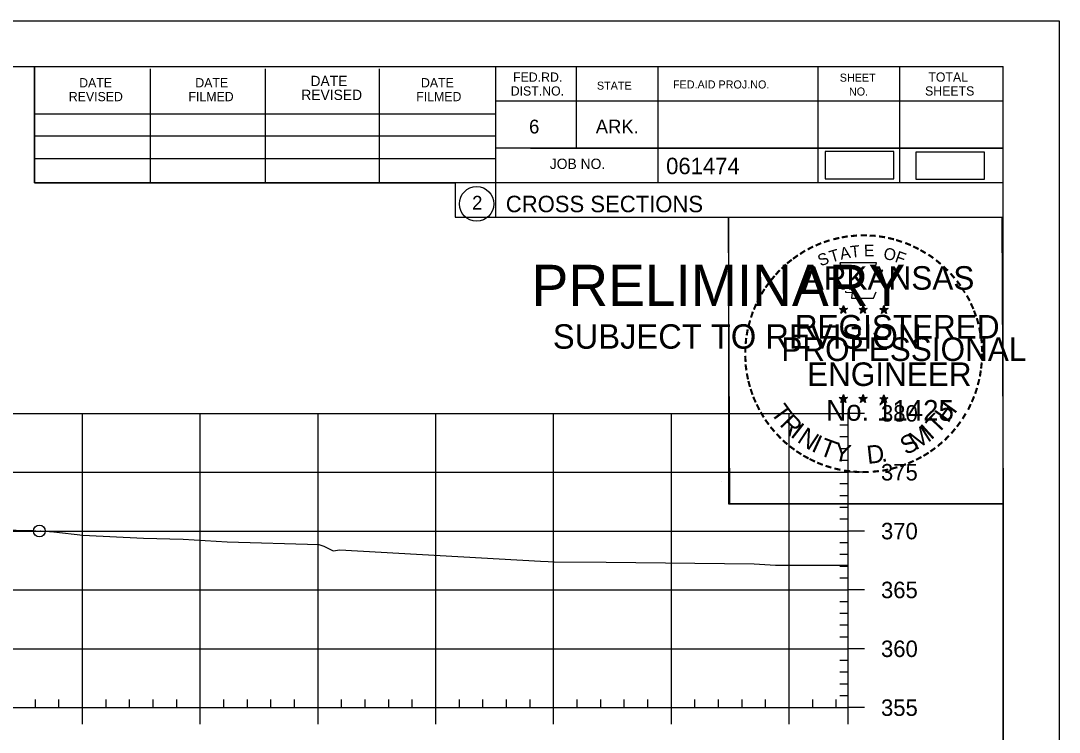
# Model space of a CAD drawing. Extents: x 1359801 to 1362404, y 372415 to 374228.
# Drawn here: x 1360662.3 to 1360750.5, y 373740.8 to 373801.3 of the extents above; entities that cross this region are included whole.
import ezdxf

# ---------------------------------------------------------------- set-up
doc = ezdxf.new("R2010")
doc.units = 0
for name, color, linetype in [('S_DRG_PT_SYM', 7, 'Continuous'), ('S_MAILBOX', 7, 'Continuous'), ('S_PRIMARY_CTL', 7, 'Continuous'), ('S_PRIMARY_CTL_ANNOT', 7, 'Continuous'), ('S_SHOULDER', 7, 'Continuous'), ('S_TELEPHONE_UTILITIES', 7, 'Continuous'), ('S_UNDERGROUND_CABLE', 7, 'Continuous'), ('S_UTL_PT_SYM', 7, 'Continuous'), ('S_WATER_UTILITIES', 7, 'Continuous')]:
    doc.layers.add(name, color=color, linetype=linetype)

msp = doc.modelspace()

# ---------------------------------------------------------------- linework, layer by layer
at = {"layer": 'S_DRG_PT_SYM'}
msp.add_lwpolyline([(1360660.509, 373758.029), (1360663.28, 373757.985), (1360663.874, 373757.942), (1360663.961, 373757.951), (1360665.099, 373757.861), (1360667.569, 373757.575), (1360672.713, 373757.338), (1360676.089, 373757.247), (1360679.811, 373757.024), (1360687.606, 373756.806), (1360688.025, 373756.643), (1360688.824, 373756.265), (1360689.388, 373756.354), (1360706.411, 373755.386), (1360707.068, 373755.351), (1360707.588, 373755.326), (1360711.981, 373755.288), (1360724.566, 373755.16), (1360726.376, 373755.044), (1360732.53, 373755.042)], dxfattribs=at)
at = {"layer": 'S_MAILBOX'}
for p, q in [((1360442.53, 373767.936), (1360732.53, 373767.936)), ((1360667.53, 373742.936), (1360667.53, 373767.936)), ((1360677.53, 373742.936), (1360677.53, 373767.936)), ((1360687.53, 373742.936), (1360687.53, 373767.936)), ((1360697.53, 373742.936), (1360697.53, 373767.936)), ((1360707.53, 373742.936), (1360707.53, 373767.936)), ((1360717.53, 373742.936), (1360717.53, 373767.936)), ((1360727.53, 373742.936), (1360727.53, 373767.936)), ((1360732.53, 373742.936), (1360732.53, 373767.936)), ((1360442.53, 373762.936), (1360732.53, 373762.936)), ((1360442.53, 373757.936), (1360732.53, 373757.936)), ((1360442.53, 373752.936), (1360732.53, 373752.936)), ((1360442.53, 373747.936), (1360732.53, 373747.936)), ((1360442.53, 373742.936), (1360732.53, 373742.936))]:
    msp.add_line(p, q, dxfattribs=at)
at = {"layer": 'S_SHOULDER'}
for p, q in [((1360417.129, 373801.29), (1360750.463, 373801.29)), ((1360721.745, 373762.14), (1360721.745, 373762.14))]:
    msp.add_line(p, q, dxfattribs=at)
for points in [[(1360417.123, 373801.29), (1360750.463, 373801.29), (1360750.463, 373587.953), (1360417.123, 373587.953)], [(1360663.45, 373797.396), (1360663.45, 373787.516), (1360699.182, 373787.516), (1360699.182, 373784.596), (1360722.382, 373784.596), (1360722.382, 373760.263), (1360745.71, 373760.263), (1360745.71, 373591.936), (1360429.53, 373591.936), (1360429.53, 373797.396)], [(1360722.382, 373784.596), (1360745.59, 373784.596), (1360745.71, 373760.263), (1360722.502, 373760.263)]]:
    msp.add_lwpolyline(points, close=True, dxfattribs=at)
msp.add_circle((1360663.874, 373757.942), 0.5, dxfattribs=at)
at = {"layer": 'S_TELEPHONE_UTILITIES'}
for p, q in [((1360731.795, 373776.851), (1360732.144, 373776.74)), ((1360731.795, 373776.851), (1360732.048, 373776.806)), ((1360731.795, 373776.851), (1360732.032, 373776.729)), ((1360731.928, 373776.443), (1360732.144, 373776.74)), ((1360731.928, 373776.443), (1360732.054, 373776.687)), ((1360731.928, 373776.443), (1360732.142, 373776.66)), ((1360732.144, 373777.105), (1360732.103, 373776.853)), ((1360732.357, 373776.443), (1360732.142, 373776.657)), ((1360732.144, 373776.74), (1360732.144, 373777.105)), ((1360732.144, 373777.105), (1360732.193, 373776.855)), ((1360732.491, 373776.851), (1360732.144, 373776.74)), ((1360732.357, 373776.443), (1360732.144, 373776.74)), ((1360732.491, 373776.851), (1360732.205, 373776.802)), ((1360732.357, 373776.443), (1360732.22, 373776.734)), ((1360732.491, 373776.851), (1360732.287, 373776.749)), ((1360733.465, 373776.851), (1360733.814, 373776.74)), ((1360733.465, 373776.851), (1360733.718, 373776.806)), ((1360733.465, 373776.851), (1360733.702, 373776.729)), ((1360733.598, 373776.443), (1360733.814, 373776.74)), ((1360733.598, 373776.443), (1360733.724, 373776.687)), ((1360733.598, 373776.443), (1360733.812, 373776.66)), ((1360733.814, 373777.105), (1360733.773, 373776.853)), ((1360734.027, 373776.443), (1360733.812, 373776.657)), ((1360733.814, 373776.74), (1360733.814, 373777.105)), ((1360733.814, 373777.105), (1360733.863, 373776.855)), ((1360734.161, 373776.851), (1360733.814, 373776.74)), ((1360734.027, 373776.443), (1360733.814, 373776.74)), ((1360734.161, 373776.851), (1360733.875, 373776.802)), ((1360734.027, 373776.443), (1360733.89, 373776.734)), ((1360734.161, 373776.851), (1360733.957, 373776.749)), ((1360735.229, 373776.839), (1360735.578, 373776.728)), ((1360735.229, 373776.839), (1360735.482, 373776.794)), ((1360735.229, 373776.839), (1360735.466, 373776.717)), ((1360735.362, 373776.431), (1360735.578, 373776.728)), ((1360735.362, 373776.431), (1360735.488, 373776.675)), ((1360735.362, 373776.431), (1360735.576, 373776.648)), ((1360735.578, 373777.093), (1360735.537, 373776.841)), ((1360735.791, 373776.431), (1360735.576, 373776.645)), ((1360735.578, 373776.728), (1360735.578, 373777.093)), ((1360735.578, 373777.093), (1360735.627, 373776.843)), ((1360735.925, 373776.839), (1360735.578, 373776.728)), ((1360735.791, 373776.431), (1360735.578, 373776.728)), ((1360735.925, 373776.839), (1360735.639, 373776.79)), ((1360735.791, 373776.431), (1360735.654, 373776.722)), ((1360735.925, 373776.839), (1360735.721, 373776.737)), ((1360732.14, 373769.532), (1360732.099, 373769.28)), ((1360732.14, 373769.167), (1360732.14, 373769.532)), ((1360732.14, 373769.532), (1360732.189, 373769.282)), ((1360733.809, 373769.532), (1360733.768, 373769.28)), ((1360733.809, 373769.167), (1360733.809, 373769.532)), ((1360733.809, 373769.532), (1360733.858, 373769.282)), ((1360735.576, 373769.522), (1360735.535, 373769.27)), ((1360735.576, 373769.157), (1360735.576, 373769.522)), ((1360735.576, 373769.522), (1360735.625, 373769.272)), ((1360731.791, 373769.278), (1360732.14, 373769.167)), ((1360731.791, 373769.278), (1360732.044, 373769.233)), ((1360731.791, 373769.278), (1360732.028, 373769.156)), ((1360731.924, 373768.87), (1360732.14, 373769.167)), ((1360731.924, 373768.87), (1360732.05, 373769.114)), ((1360731.924, 373768.87), (1360732.138, 373769.087)), ((1360732.353, 373768.87), (1360732.138, 373769.084)), ((1360732.487, 373769.278), (1360732.14, 373769.167)), ((1360732.353, 373768.87), (1360732.14, 373769.167)), ((1360732.487, 373769.278), (1360732.201, 373769.229)), ((1360732.353, 373768.87), (1360732.216, 373769.161)), ((1360732.487, 373769.278), (1360732.283, 373769.176)), ((1360733.46, 373769.278), (1360733.809, 373769.167)), ((1360733.46, 373769.278), (1360733.713, 373769.233)), ((1360733.46, 373769.278), (1360733.697, 373769.156)), ((1360733.593, 373768.87), (1360733.809, 373769.167)), ((1360733.593, 373768.87), (1360733.719, 373769.114)), ((1360733.593, 373768.87), (1360733.807, 373769.087)), ((1360734.022, 373768.87), (1360733.807, 373769.084)), ((1360734.156, 373769.278), (1360733.809, 373769.167)), ((1360734.022, 373768.87), (1360733.809, 373769.167)), ((1360734.156, 373769.278), (1360733.87, 373769.229)), ((1360734.022, 373768.87), (1360733.885, 373769.161)), ((1360734.156, 373769.278), (1360733.952, 373769.176)), ((1360735.227, 373769.268), (1360735.576, 373769.157)), ((1360735.227, 373769.268), (1360735.48, 373769.223)), ((1360735.227, 373769.268), (1360735.464, 373769.146)), ((1360735.36, 373768.86), (1360735.576, 373769.157)), ((1360735.36, 373768.86), (1360735.486, 373769.104)), ((1360735.36, 373768.86), (1360735.574, 373769.077)), ((1360735.789, 373768.86), (1360735.574, 373769.074)), ((1360735.923, 373769.268), (1360735.576, 373769.157)), ((1360735.789, 373768.86), (1360735.576, 373769.157)), ((1360735.923, 373769.268), (1360735.637, 373769.219)), ((1360735.789, 373768.86), (1360735.652, 373769.151)), ((1360735.923, 373769.268), (1360735.719, 373769.166))]:
    msp.add_line(p, q, dxfattribs=at)
for points in [[(1360731.836, 373780.729), (1360732.105, 373779.902)], [(1360735.347, 373779.807), (1360735.489, 373780.091), (1360734.804, 373780.067), (1360734.952, 373780.729), (1360731.836, 373780.729)], [(1360732.328, 373778.306), (1360732.328, 373778.219), (1360732.891, 373778.2), (1360732.837, 373777.727), (1360734.707, 373777.727), (1360734.908, 373778.263)], [(1360732.144, 373777.105), (1360732.357, 373776.443), (1360731.795, 373776.851), (1360732.491, 373776.851), (1360731.928, 373776.443), (1360732.144, 373777.105)], [(1360733.814, 373777.105), (1360734.027, 373776.443), (1360733.465, 373776.851), (1360734.161, 373776.851), (1360733.598, 373776.443), (1360733.814, 373777.105)], [(1360735.578, 373777.093), (1360735.791, 373776.431), (1360735.229, 373776.839), (1360735.925, 373776.839), (1360735.362, 373776.431), (1360735.578, 373777.093)], [(1360732.14, 373769.532), (1360732.353, 373768.87), (1360731.791, 373769.278), (1360732.487, 373769.278), (1360731.924, 373768.87), (1360732.14, 373769.532)], [(1360733.809, 373769.532), (1360734.022, 373768.87), (1360733.46, 373769.278), (1360734.156, 373769.278), (1360733.593, 373768.87), (1360733.809, 373769.532)], [(1360735.576, 373769.522), (1360735.789, 373768.86), (1360735.227, 373769.268), (1360735.923, 373769.268), (1360735.36, 373768.86), (1360735.576, 373769.522)]]:
    msp.add_lwpolyline(points, dxfattribs=at)
for centre, radius in [((1360732.143, 373776.739), 0.172), ((1360732.143, 373776.739), 0.145), ((1360732.143, 373776.739), 0.116), ((1360732.143, 373776.739), 0.0991), ((1360732.143, 373776.739), 0.0747), ((1360732.143, 373776.739), 0.0495), ((1360732.143, 373776.739), 0.0296), ((1360733.813, 373776.739), 0.172), ((1360733.813, 373776.739), 0.145), ((1360733.813, 373776.739), 0.116), ((1360733.813, 373776.739), 0.0991), ((1360733.813, 373776.739), 0.0747), ((1360733.813, 373776.739), 0.0495), ((1360733.813, 373776.739), 0.0296), ((1360735.577, 373776.727), 0.172), ((1360735.577, 373776.727), 0.145), ((1360735.577, 373776.727), 0.116), ((1360735.577, 373776.727), 0.0991), ((1360735.577, 373776.727), 0.0747), ((1360735.577, 373776.727), 0.0495), ((1360735.577, 373776.727), 0.0296), ((1360732.139, 373769.166), 0.172), ((1360732.139, 373769.166), 0.145), ((1360733.808, 373769.166), 0.172), ((1360733.808, 373769.166), 0.145), ((1360735.575, 373769.156), 0.172), ((1360732.139, 373769.166), 0.116), ((1360732.139, 373769.166), 0.0991), ((1360732.139, 373769.166), 0.0747), ((1360732.139, 373769.166), 0.0495), ((1360732.139, 373769.166), 0.0296), ((1360733.808, 373769.166), 0.116), ((1360733.808, 373769.166), 0.0991), ((1360733.808, 373769.166), 0.0747), ((1360733.808, 373769.166), 0.0495), ((1360733.808, 373769.166), 0.0296), ((1360735.575, 373769.156), 0.145), ((1360735.575, 373769.156), 0.116), ((1360735.575, 373769.156), 0.0991), ((1360735.575, 373769.156), 0.0747), ((1360735.575, 373769.156), 0.0495), ((1360735.575, 373769.156), 0.0296)]:
    msp.add_circle(centre, radius, dxfattribs=at)
at = {"layer": 'S_UNDERGROUND_CABLE'}
for points in [[(1360730.588, 373787.865), (1360736.421, 373787.865), (1360736.421, 373790.176), (1360730.588, 373790.176)], [(1360738.289, 373787.82), (1360744.122, 373787.82), (1360744.122, 373790.13), (1360738.289, 373790.13)]]:
    msp.add_lwpolyline(points, close=True, dxfattribs=at)
at = {"layer": 'S_UTL_PT_SYM'}
for p, q in [((1360429.53, 373797.396), (1360745.71, 373797.396)), ((1360663.45, 373787.516), (1360663.45, 373797.396)), ((1360673.31, 373787.516), (1360673.31, 373797.196)), ((1360683.07, 373787.516), (1360683.07, 373797.196)), ((1360692.75, 373787.516), (1360692.75, 373797.196)), ((1360702.61, 373797.396), (1360702.61, 373784.596)), ((1360709.45, 373797.396), (1360709.45, 373790.456)), ((1360716.39, 373797.396), (1360716.39, 373787.516)), ((1360729.97, 373797.396), (1360729.97, 373787.516)), ((1360736.91, 373797.396), (1360736.91, 373787.516)), ((1360745.71, 373591.936), (1360745.71, 373797.396)), ((1360745.71, 373794.456), (1360702.61, 373794.456)), ((1360745.71, 373794.476), (1360745.71, 373794.476)), ((1360663.45, 373793.376), (1360702.61, 373793.376)), ((1360663.45, 373791.516), (1360702.61, 373791.516)), ((1360745.71, 373790.456), (1360702.61, 373790.456)), ((1360705.57, 373790.456), (1360745.71, 373790.456)), ((1360663.45, 373787.516), (1360663.45, 373789.576)), ((1360663.45, 373789.576), (1360702.61, 373789.576)), ((1360745.71, 373787.516), (1360663.45, 373787.516)), ((1360702.61, 373784.596), (1360745.71, 373784.596))]:
    msp.add_line(p, q, dxfattribs=at)
msp.add_circle((1360700.997, 373785.731), 1.467, dxfattribs=at)
at = {"layer": 'S_WATER_UTILITIES'}
for p, q in [((1360732.53, 373742.936), (1360732.53, 373767.936)), ((1360733.93, 373767.936), (1360732.53, 373767.936)), ((1360732.53, 373766.936), (1360731.83, 373766.936)), ((1360732.53, 373765.936), (1360731.83, 373765.936)), ((1360732.53, 373764.936), (1360731.83, 373764.936)), ((1360732.53, 373763.936), (1360731.83, 373763.936)), ((1360733.93, 373762.936), (1360732.53, 373762.936)), ((1360732.53, 373761.936), (1360731.83, 373761.936)), ((1360732.53, 373760.936), (1360731.83, 373760.936)), ((1360732.53, 373759.936), (1360731.83, 373759.936)), ((1360732.53, 373758.936), (1360731.83, 373758.936)), ((1360733.93, 373757.936), (1360732.53, 373757.936)), ((1360732.53, 373756.936), (1360731.83, 373756.936)), ((1360732.53, 373755.936), (1360731.83, 373755.936)), ((1360732.53, 373754.936), (1360731.83, 373754.936)), ((1360732.53, 373753.936), (1360731.83, 373753.936)), ((1360733.93, 373752.936), (1360732.53, 373752.936)), ((1360732.53, 373751.936), (1360731.83, 373751.936)), ((1360732.53, 373750.936), (1360731.83, 373750.936)), ((1360732.53, 373749.936), (1360731.83, 373749.936)), ((1360732.53, 373748.936), (1360731.83, 373748.936)), ((1360733.93, 373747.936), (1360732.53, 373747.936)), ((1360732.53, 373746.936), (1360731.83, 373746.936)), ((1360732.53, 373745.936), (1360731.83, 373745.936)), ((1360732.53, 373744.936), (1360731.83, 373744.936)), ((1360732.53, 373743.936), (1360731.83, 373743.936)), ((1360442.53, 373742.936), (1360732.53, 373742.936)), ((1360663.53, 373742.936), (1360663.53, 373743.636)), ((1360665.53, 373742.936), (1360665.53, 373743.636)), ((1360667.53, 373741.536), (1360667.53, 373742.936)), ((1360669.53, 373742.936), (1360669.53, 373743.636)), ((1360671.53, 373742.936), (1360671.53, 373743.636)), ((1360673.53, 373742.936), (1360673.53, 373743.636)), ((1360675.53, 373742.936), (1360675.53, 373743.636)), ((1360677.53, 373741.536), (1360677.53, 373742.936)), ((1360679.53, 373742.936), (1360679.53, 373743.636)), ((1360681.53, 373742.936), (1360681.53, 373743.636)), ((1360683.53, 373742.936), (1360683.53, 373743.636)), ((1360685.53, 373742.936), (1360685.53, 373743.636)), ((1360687.53, 373741.536), (1360687.53, 373742.936)), ((1360689.53, 373742.936), (1360689.53, 373743.636)), ((1360691.53, 373742.936), (1360691.53, 373743.636)), ((1360693.53, 373742.936), (1360693.53, 373743.636)), ((1360695.53, 373742.936), (1360695.53, 373743.636)), ((1360697.53, 373741.536), (1360697.53, 373742.936)), ((1360699.53, 373742.936), (1360699.53, 373743.636)), ((1360701.53, 373742.936), (1360701.53, 373743.636)), ((1360703.53, 373742.936), (1360703.53, 373743.636)), ((1360705.53, 373742.936), (1360705.53, 373743.636)), ((1360707.53, 373741.536), (1360707.53, 373742.936)), ((1360709.53, 373742.936), (1360709.53, 373743.636)), ((1360711.53, 373742.936), (1360711.53, 373743.636)), ((1360713.53, 373742.936), (1360713.53, 373743.636)), ((1360715.53, 373742.936), (1360715.53, 373743.636)), ((1360717.53, 373741.536), (1360717.53, 373742.936)), ((1360719.53, 373742.936), (1360719.53, 373743.636)), ((1360721.53, 373742.936), (1360721.53, 373743.636)), ((1360723.53, 373742.936), (1360723.53, 373743.636)), ((1360725.53, 373742.936), (1360725.53, 373743.636)), ((1360727.53, 373741.536), (1360727.53, 373742.936)), ((1360729.53, 373742.936), (1360729.53, 373743.636)), ((1360731.53, 373742.936), (1360731.53, 373743.636)), ((1360732.53, 373741.536), (1360732.53, 373742.936)), ((1360733.93, 373742.936), (1360732.53, 373742.936))]:
    msp.add_line(p, q, dxfattribs=at)

# ---------------------------------------------------------------- texts
at = {"layer": 'S_PRIMARY_CTL'}
for s, p in [('380', (1360735.33, 373767.236)), ('375', (1360735.33, 373762.236)), ('370', (1360735.33, 373757.236)), ('365', (1360735.33, 373752.236)), ('360', (1360735.33, 373747.236)), ('355', (1360735.33, 373742.236))]:
    msp.add_text(s, height=1.4, dxfattribs=at).set_placement(p)
at = {"layer": 'S_PRIMARY_CTL_ANNOT'}
for s, height, p in [('PRELIMINARY', 3.5, (1360705.661, 373777.059)), ('DWB', 0.01, (1360706.408, 373778.908)), ('SUBJECT TO REVISION', 2.07511, (1360707.47, 373773.43))]:
    msp.add_text(s, height=height, rotation=360, dxfattribs=at).set_placement(p)
at = {"layer": 'S_TELEPHONE_UTILITIES'}
for s, height, rotation, p in [('-', 1.6, 19.17608, (1360730.584, 373781.856)), ('-', 1.6, 13.63015, (1360731.334, 373782.097)), ('-', 1.6, 10.21935, (1360732.012, 373782.259)), ('-', 1.6, 5.89682, (1360732.741, 373782.369)), ('-', 1.6, 0.18623, (1360733.513, 373782.441)), ('-', 1.6, 357.74304, (1360734.236, 373782.428)), ('-', 1.6, 352.16172, (1360734.98, 373782.372)), ('-', 1.6, 347.20489, (1360735.699, 373782.258)), ('-', 1.6, 342.3362, (1360736.334, 373782.103)), ('-', 1.6, 34.06357, (1360728.72, 373780.9)), ('-', 1.6, 28.79182, (1360729.317, 373781.27)), ('-', 1.6, 24.30721, (1360729.95, 373781.587)), ('T', 1, 16.4036, (1360731.105, 373780.738)), ('A', 1, 11.21318, (1360731.931, 373780.989)), ('T', 1, 6.02276, (1360732.78, 373781.155)), ('E', 1, 0.83234, (1360733.885, 373781.265)), ('O', 1, 350.4515, (1360735.489, 373781.055)), ('F', 1, 340.07066, (1360736.443, 373780.827)), ('-', 1.6, 337.85509, (1360737.069, 373781.88)), ('-', 1.6, 334.12109, (1360737.7, 373781.609)), ('-', 1.6, 329.64089, (1360738.279, 373781.326)), ('-', 1.6, 38.95066, (1360727.666, 373780.127)), ('-', 1.6, 36.23174, (1360728.142, 373780.505)), ('S', 1, 21.59401, (1360730.191, 373780.407)), ('-', 1.6, 325.86266, (1360738.922, 373780.965)), ('-', 1.6, 320.52971, (1360739.532, 373780.539)), ('-', 1.6, 48.42305, (1360726.785, 373779.232)), ('-', 1.6, 42.96224, (1360727.233, 373779.71)), ('ARKANSAS', 2, 360, (1360728.689, 373778.441)), ('-', 1.6, 315.57859, (1360740.131, 373780.051)), ('-', 1.6, 54.23247, (1360725.969, 373778.179)), ('-', 1.6, 50.61417, (1360726.382, 373778.746)), ('-', 1.6, 309.87973, (1360740.7, 373779.501)), ('-', 1.6, 306.65218, (1360741.225, 373778.899)), ('-', 1.6, 58.07063, (1360725.644, 373777.652)), ('-', 1.4, 303.67529, (1360741.711, 373778.331)), ('-', 1.6, 67.77427, (1360725.072, 373776.427)), ('-', 1.6, 62.87135, (1360725.331, 373777.038)), ('-', 1.6, 299.66835, (1360742.03, 373777.724)), ('-', 1.6, 294.66279, (1360742.354, 373777.112)), ('-', 1.6, 72.39447, (1360724.853, 373775.797)), ('DWB', 0.01, 360, (1360732.131, 373776.735)), ('DWB', 0.01, 360, (1360733.801, 373776.735)), ('DWB', 0.01, 360, (1360735.565, 373776.724)), ('-', 1.6, 290.57283, (1360742.611, 373776.535)), ('-', 1.6, 75.46096, (1360724.656, 373775.083)), ('REGISTERED', 2, 360, (1360728.011, 373774.292)), ('-', 1.6, 285.12326, (1360742.845, 373775.955)), ('-', 1.6, 81.20126, (1360724.524, 373774.37)), ('-', 1.6, 280.54934, (1360743.045, 373775.213)), ('-', 1.6, 85.18634, (1360724.448, 373773.679)), ('PROFESSIONAL', 2, 360, (1360726.863, 373772.388)), ('-', 1.6, 276.59616, (1360743.207, 373774.445)), ('-', 1.6, 89.06224, (1360724.423, 373772.978)), ('-', 1.6, 274.33011, (1360743.267, 373773.723)), ('-', 1.6, 269.94067, (1360743.301, 373773.091)), ('-', 1.6, 94.19588, (1360724.458, 373772.253)), ('-', 1.6, 98.94793, (1360724.53, 373771.586)), ('ENGINEER', 2, 360, (1360729.05, 373770.263)), ('-', 1.6, 263.5172, (1360743.282, 373772.425)), ('-', 1.6, 101.71495, (1360724.665, 373770.853)), ('-', 1.6, 260.99529, (1360743.211, 373771.771)), ('-', 1.6, 105.45785, (1360724.827, 373770.258)), ('-', 1.6, 255.7626, (1360743.101, 373771.093)), ('-', 1.6, 109.08742, (1360725.042, 373769.627)), ('-', 1.6, 114.06432, (1360725.296, 373769.031)), ('-', 1.6, 247.88866, (1360742.697, 373769.7)), ('-', 1.6, 252.86809, (1360742.92, 373770.373)), ('-', 1.6, 115.72885, (1360725.601, 373768.413)), ('T', 1.54, 306.04056, (1360725.9, 373768.005)), ('No. 11425', 1.757, 360, (1360730.678, 373767.312)), ('DWB', 0.01, 360, (1360732.127, 373769.162)), ('DWB', 0.01, 360, (1360733.796, 373769.162)), ('DWB', 0.01, 360, (1360735.563, 373769.152)), ('H', 1.54, 54.60883, (1360741.02, 373767.04)), ('-', 1.6, 244.61971, (1360742.435, 373769.071)), ('-', 1.6, 120.44712, (1360725.958, 373767.827)), ('R', 1.54, 314.00497, (1360726.662, 373766.957)), ('T', 1.54, 46.64442, (1360740.13, 373766.098)), ('-', 1.6, 239.07125, (1360742.041, 373768.319)), ('-', 1.6, 125.89344, (1360726.361, 373767.266)), ('-', 1.6, 130.71812, (1360726.823, 373766.714)), ('I', 1.54, 321.96938, (1360727.563, 373766.025)), ('N', 1.54, 326.50021, (1360728.13, 373765.554)), ('M', 1.54, 32.65632, (1360738.285, 373764.773)), ('I', 1.54, 42.11359, (1360739.569, 373765.62)), ('-', 1.6, 231.25377, (1360741.209, 373767.1)), ('-', 1.6, 233.84524, (1360741.639, 373767.666)), ('-', 1.6, 134.22381, (1360727.34, 373766.169)), ('I', 1.54, 335.36034, (1360729.338, 373764.768)), ('T', 1.54, 339.89117, (1360729.999, 373764.44)), ('S', 1.54, 26.9312, (1360737.446, 373764.367)), ('-', 1.6, 225.76533, (1360740.73, 373766.536)), ('-', 1.6, 138.93382, (1360727.865, 373765.705)), ('-', 1.6, 144.64634, (1360728.421, 373765.299)), ('Y', 1.54, 347.85558, (1360731.216, 373763.995)), ('D', 1.54, 6.39691, (1360734.201, 373763.636)), ('-', 1.6, 215.73633, (1360739.659, 373765.555)), ('-', 1.6, 221.08509, (1360740.208, 373766.027)), ('-', 1.6, 148.08978, (1360728.982, 373764.928)), ('-', 1.6, 151.57039, (1360729.561, 373764.603)), ('-', 1.6, 154.60019, (1360730.083, 373764.356)), ('.', 1.54, 13.76417, (1360735.393, 373763.764)), ('-', 1.6, 207.35684, (1360738.567, 373764.822)), ('-', 1.6, 212.24909, (1360739.125, 373765.168)), ('-', 1.6, 158.56121, (1360730.707, 373764.102)), ('-', 1.6, 162.79826, (1360731.394, 373763.889)), ('-', 1.6, 167.55551, (1360732.109, 373763.725)), ('-', 1.6, 173.11546, (1360732.881, 373763.615)), ('-', 1.6, 191.28576, (1360735.918, 373763.789)), ('-', 1.6, 195.47429, (1360736.647, 373763.988)), ('-', 1.6, 200.71842, (1360737.324, 373764.23)), ('-', 1.6, 204.25161, (1360737.943, 373764.503)), ('-', 1.6, 176.51827, (1360733.629, 373763.562)), ('-', 1.6, 181.59176, (1360734.373, 373763.581)), ('-', 1.6, 185.81666, (1360735.182, 373763.657))]:
    msp.add_text(s, height=height, rotation=rotation, dxfattribs=at).set_placement(p)
at = {"layer": 'S_UTL_PT_SYM'}
for s, height, p in [('FED.RD.', 0.7819, (1360704.09, 373796.116)), ('SHEET', 0.684, (1360731.83, 373796.116)), ('TOTAL', 0.7819, (1360739.35, 373796.116)), ('DATE', 0.7819, (1360667.25, 373795.636)), ('DATE', 0.7819, (1360677.11, 373795.636)), ('DATE', 0.8792, (1360686.89, 373795.736)), ('DATE', 0.7819, (1360696.27, 373795.636)), ('STATE', 0.684, (1360711.21, 373795.436)), ('FED.AID PROJ.NO.', 0.684, (1360717.67, 373795.536)), ('REVISED', 0.7819, (1360666.37, 373794.456)), ('FILMED', 0.7819, (1360676.53, 373794.456)), ('REVISED', 0.8792, (1360686.11, 373794.556)), ('FILMED', 0.7819, (1360695.87, 373794.456)), ('DIST.NO.', 0.7819, (1360703.89, 373794.936)), ('NO.', 0.684, (1360732.61, 373794.936)), ('SHEETS', 0.7819, (1360739.07, 373794.936)), ('6', 1.172, (1360705.45, 373791.716)), ('ARK.', 1.1723, (1360711.11, 373791.716)), ('JOB NO.', 0.8792, (1360707.21, 373788.696)), ('061474', 1.4, (1360717.086, 373788.255)), ('2', 1.172, (1360700.614, 373785.245)), ('CROSS SECTIONS', 1.4, (1360703.474, 373785.026))]:
    msp.add_text(s, height=height, rotation=360, dxfattribs=at).set_placement(p)

doc.saveas('drawing.dxf')
